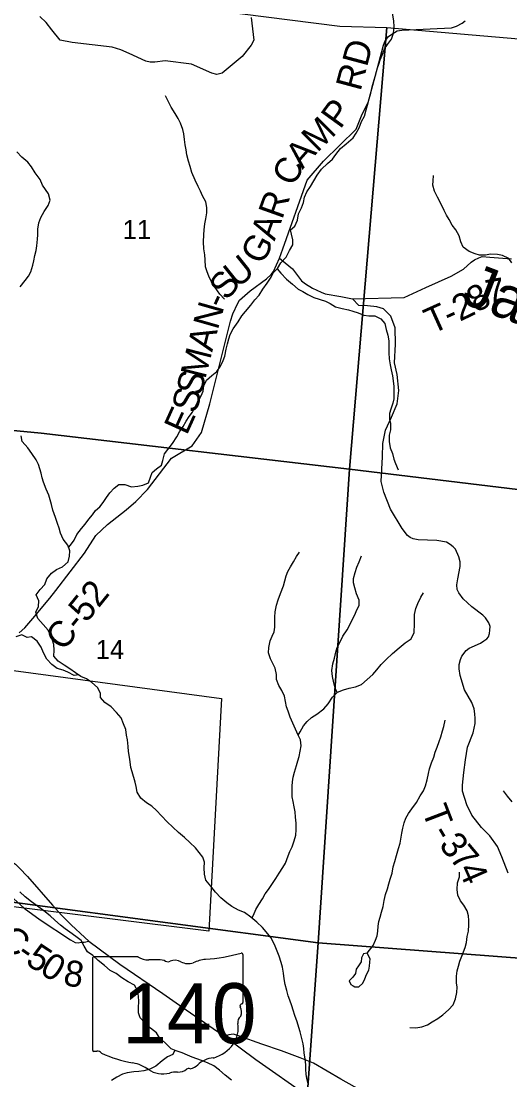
# Model space of a CAD drawing. Extents: x 1624196 to 2029251, y 146837 to 440034.
# Drawn here: x 1905640 to 1911289, y 293004 to 305256 of the extents above; entities that cross this region are included whole.
import ezdxf

# ---------------------------------------------------------------- set-up
doc = ezdxf.new("R2010")
doc.units = 0
for name, color, linetype in [('GM_X_City_Street', 7, 'Continuous'), ('GM_X_Corporation', 7, 'Continuous'), ('GM_X_County_Road', 7, 'Continuous'), ('GM_X_County_Road_Text', 7, 'Continuous'), ('GM_X_Minor_Lake', 7, 'Continuous'), ('GM_X_Minor_River', 7, 'Continuous'), ('GM_X_Minor_River_Text', 7, 'Continuous'), ('GM_X_Section', 7, 'Continuous'), ('GM_X_Section_Text', 7, 'Continuous'), ('GM_X_State_Location', 7, 'Continuous'), ('GM_X_State_Route', 7, 'Continuous'), ('GM_X_State_Shield', 7, 'Continuous'), ('GM_X_Township_Road', 7, 'Continuous'), ('GM_X_Township_Road_Text', 7, 'Continuous')]:
    doc.layers.add(name, color=color, linetype=linetype)

msp = doc.modelspace()

# ---------------------------------------------------------------- linework, layer by layer
at = {"layer": 'GM_X_City_Street'}
msp.add_lwpolyline([(1904579, 296001), (1904605, 295952), (1904938, 295654), (1905674, 294990)], dxfattribs=at)
at = {"layer": 'GM_X_Corporation'}
msp.add_lwpolyline([(1899870, 295463), (1899945, 297948), (1900148, 298626), (1899889, 298725), (1900329, 300928), (1905519, 300506), (1905346, 297767), (1907955, 297417), (1907811, 294723), (1904371, 295153), (1904285, 294176), (1903782, 294199), (1903804, 295030), (1903553, 295046), (1903553, 295203)], close=True, dxfattribs=at)
at = {"layer": 'GM_X_County_Road'}
for points in [[(1908300, 305298), (1908329, 305035), (1908300, 304977), (1908196, 304847), (1907964, 304652), (1907904, 304640), (1907844, 304652), (1907609, 304759), (1907306, 304797), (1907186, 304781), (1907130, 304783), (1907082, 304791), (1906890, 304880), (1906792, 304923), (1906693, 304955), (1906228, 305008), (1906092, 305036), (1905993, 305155), (1905929, 305241), (1905855, 305310)], [(1905618, 298178), (1905682, 298235), (1905775, 298342), (1905971, 298579), (1906042, 298667), (1906371, 299100), (1906504, 299303), (1906637, 299430), (1906855, 299601), (1906967, 299697), (1907100, 299835), (1907377, 300197), (1907617, 300341), (1907724, 300497), (1907822, 300827), (1908061, 301784), (1908088, 301870), (1908145, 301994), (1908166, 302028), (1908289, 302134), (1908477, 302274), (1908530, 302323), (1908558, 302358), (1908625, 302512), (1908665, 302620), (1908945, 303417), (1909135, 303636), (1909513, 304006), (1909584, 304178), (1909650, 304316), (1909707, 304514), (1909775, 304772), (1909830, 304979), (1909850, 305029), (1909888, 305077), (1909927, 305107), (1909989, 305143), (1910043, 305152), (1910616, 305180), (1910672, 305199), (1910738, 305234), (1910772, 305261)], [(1905674, 294990), (1905859, 294857), (1906211, 294624), (1906265, 294592), (1906298, 294588), (1906333, 294597), (1906367, 294596), (1906424, 294608)], [(1910201, 292285), (1910203, 292458), (1910187, 292531), (1910151, 292565), (1909957, 292668), (1909712, 292799), (1909337, 293010), (1909018, 293196), (1908864, 293259), (1908648, 293340), (1908423, 293417), (1908165, 293510), (1908094, 293532), (1908041, 293524), (1907991, 293509)]]:
    msp.add_lwpolyline(points, dxfattribs=at)
at = {"layer": 'GM_X_Minor_Lake'}
for points in [[(1909641, 294470), (1909597, 294461), (1909575, 294414), (1909571, 294368), (1909542, 294322), (1909514, 294286), (1909504, 294234), (1909476, 294192), (1909434, 294150), (1909452, 294108), (1909479, 294093)], [(1909479, 294093), (1909498, 294082), (1909544, 294080), (1909590, 294122), (1909614, 294174), (1909634, 294222), (1909660, 294274), (1909669, 294320), (1909671, 294364), (1909675, 294404), (1909641, 294470)]]:
    msp.add_lwpolyline(points, dxfattribs=at)
at = {"layer": 'GM_X_Minor_River'}
for points in [[(1909839, 304935), (1909875, 304985), (1909921, 305047), (1909943, 305118), (1909953, 305192), (1909948, 305256), (1909938, 305328), (1909932, 305378), (1909921, 305477)], [(1906188, 299165), (1906209, 299190), (1906254, 299250), (1906284, 299314), (1906338, 299384), (1906380, 299436), (1906424, 299492), (1906464, 299542), (1906498, 299592), (1906550, 299636), (1906588, 299686), (1906626, 299744), (1906666, 299797), (1906717, 299853), (1906769, 299895), (1906837, 299893), (1906915, 299868), (1906987, 299876), (1907047, 299886), (1907113, 299914), (1907137, 299980), (1907153, 300031), (1907203, 300073), (1907263, 300117), (1907277, 300171), (1907297, 300247), (1907334, 300297), (1907388, 300367), (1907438, 300447), (1907470, 300503), (1907514, 300565), (1907548, 300625), (1907582, 300679), (1907620, 300731), (1907648, 300784), (1907680, 300846), (1907721, 300920), (1907743, 300972), (1907751, 301036), (1907783, 301102), (1907843, 301156), (1907901, 301202), (1907945, 301264), (1907977, 301330), (1907993, 301380), (1908011, 301458), (1908026, 301521), (1908040, 301579), (1908058, 301631), (1908092, 301695), (1908148, 301775), (1908190, 301845), (1908234, 301897), (1908296, 301969), (1908342, 302031), (1908390, 302085), (1908435, 302153), (1908485, 302223), (1908529, 302292), (1908555, 302342), (1908605, 302392), (1908641, 302458), (1908703, 302526), (1908741, 302600), (1908781, 302666), (1908782, 302724), (1908764, 302790), (1908754, 302840), (1908804, 302882), (1908834, 302952), (1908846, 303027), (1908882, 303095), (1908904, 303157), (1908914, 303217), (1908942, 303281), (1908986, 303343), (1909025, 303407), (1909063, 303475), (1909111, 303541), (1909183, 303607), (1909241, 303659), (1909279, 303714), (1909331, 303782), (1909399, 303836), (1909477, 303904), (1909514, 303960), (1909548, 304022), (1909576, 304094), (1909608, 304156), (1909628, 304228), (1909644, 304284), (1909664, 304358), (1909684, 304423), (1909700, 304495), (1909721, 304575), (1909739, 304637), (1909757, 304705), (1909775, 304757), (1909791, 304809), (1909813, 304863), (1909839, 304935)], [(1907992, 302040), (1907936, 302098), (1907882, 302174), (1907840, 302240), (1907808, 302304), (1907789, 302356), (1907773, 302414), (1907767, 302493), (1907765, 302551), (1907753, 302621), (1907749, 302701), (1907751, 302783), (1907755, 302839), (1907763, 302911), (1907777, 302969), (1907785, 303038), (1907786, 303098), (1907774, 303166), (1907738, 303236), (1907712, 303290), (1907688, 303344), (1907652, 303416), (1907612, 303503), (1907594, 303575), (1907576, 303635), (1907554, 303707), (1907546, 303765), (1907538, 303825), (1907528, 303885), (1907519, 303951), (1907509, 304002), (1907481, 304074), (1907457, 304130), (1907419, 304188), (1907373, 304260), (1907339, 304328), (1907309, 304390)], [(1905629, 302180), (1905687, 302254), (1905725, 302306), (1905752, 302356), (1905776, 302430), (1905786, 302482), (1905798, 302544), (1905812, 302602), (1905822, 302657), (1905828, 302731), (1905832, 302781), (1905834, 302847), (1905846, 302921), (1905866, 302985), (1905905, 303053), (1905951, 303121), (1905975, 303185), (1905957, 303256), (1905921, 303306), (1905887, 303358), (1905859, 303424), (1905801, 303500), (1905759, 303570), (1905717, 303622), (1905649, 303683), (1905589, 303745)], [(1911314, 302460), (1911280, 302510), (1911206, 302544), (1911146, 302554), (1911068, 302558), (1911010, 302546), (1910940, 302548), (1910890, 302562), (1910818, 302590), (1910752, 302640), (1910724, 302702), (1910703, 302771), (1910665, 302841), (1910623, 302893), (1910587, 302959), (1910559, 303009), (1910529, 303063), (1910481, 303168), (1910453, 303220), (1910417, 303288), (1910399, 303356), (1910405, 303408), (1910407, 303468)], [(1908601, 302388), (1908643, 302340), (1908707, 302271), (1908777, 302211), (1908843, 302153), (1908895, 302127), (1908955, 302093), (1909023, 302059), (1909159, 302014), (1909213, 301990), (1909275, 301950), (1909351, 301932), (1909423, 301916), (1909475, 301900), (1909535, 301882), (1909603, 301854), (1909659, 301846), (1909729, 301846), (1909797, 301812), (1909845, 301757), (1909859, 301689), (1909879, 301621), (1909890, 301555), (1909890, 301417), (1909896, 301347), (1909908, 301277), (1909918, 301222), (1909934, 301150), (1909942, 301094), (1909948, 301026), (1909950, 300956), (1909948, 300886), (1909936, 300836), (1909913, 300766), (1909899, 300716), (1909899, 300651), (1909909, 300601), (1909911, 300527), (1909895, 300463), (1909893, 300391), (1909907, 300319), (1909933, 300251), (1909947, 300187), (1909967, 300136), (1909997, 300064)], [(1905894, 298274), (1905834, 298341), (1905808, 298415), (1905842, 298483), (1905844, 298549), (1905814, 298615), (1905859, 298679), (1905915, 298735), (1905937, 298801), (1905991, 298867), (1906049, 298911), (1906119, 298939), (1906183, 298998), (1906199, 299066), (1906201, 299126), (1906179, 299190), (1906127, 299260), (1906094, 299332), (1906078, 299390), (1906062, 299442), (1906036, 299513), (1906006, 299595), (1905992, 299661), (1905976, 299717), (1905960, 299771), (1905930, 299839), (1905898, 299921), (1905884, 299972), (1905870, 300026), (1905856, 300076), (1905839, 300126), (1905813, 300178), (1905765, 300254), (1905717, 300318), (1905651, 300390), (1905639, 300457)], [(1908308, 294875), (1908325, 294908), (1908355, 294974), (1908389, 295035), (1908429, 295097), (1908463, 295155), (1908499, 295207), (1908547, 295277), (1908583, 295333), (1908623, 295395), (1908666, 295461), (1908696, 295513), (1908728, 295595), (1908746, 295647), (1908772, 295701), (1908798, 295770), (1908814, 295834), (1908820, 295896), (1908820, 295976), (1908812, 296042), (1908807, 296106), (1908797, 296164), (1908783, 296226), (1908773, 296280), (1908775, 296345), (1908773, 296401), (1908777, 296453), (1908783, 296505), (1908799, 296563), (1908823, 296643), (1908839, 296695), (1908853, 296747), (1908865, 296809), (1908876, 296871), (1908870, 296940), (1908842, 296992), (1908810, 297062), (1908750, 297202), (1908726, 297270), (1908708, 297320), (1908696, 297384), (1908684, 297445), (1908654, 297509), (1908618, 297569), (1908592, 297637), (1908591, 297693), (1908575, 297769), (1908551, 297823), (1908521, 297876), (1908499, 297946), (1908505, 298008), (1908517, 298084), (1908543, 298138), (1908565, 298188), (1908573, 298242), (1908573, 298360), (1908576, 298420), (1908594, 298497), (1908612, 298557), (1908638, 298631), (1908672, 298721), (1908688, 298779), (1908702, 298837), (1908724, 298887), (1908754, 298941), (1908790, 298997), (1908823, 299061), (1908859, 299111)], [(1909293, 297488), (1909269, 297536), (1909255, 297598), (1909239, 297671), (1909233, 297743), (1909243, 297817), (1909261, 297883), (1909279, 297953), (1909295, 298009), (1909323, 298067), (1909360, 298137), (1909408, 298211), (1909438, 298261), (1909464, 298318), (1909498, 298386), (1909522, 298442), (1909546, 298492), (1909546, 298556), (1909518, 298630), (1909496, 298698), (1909482, 298756), (1909483, 298806), (1909503, 298876), (1909521, 298935), (1909549, 298999), (1909573, 299067)], [(1908842, 296991), (1908864, 297032), (1908904, 297102), (1908946, 297152), (1908996, 297196), (1909058, 297236), (1909138, 297298), (1909190, 297356), (1909239, 297432), (1909297, 297492), (1909365, 297518), (1909431, 297536), (1909507, 297552), (1909573, 297580), (1909641, 297638), (1909707, 297696), (1909751, 297750), (1909801, 297812), (1909861, 297868), (1909934, 297936), (1910010, 298005), (1910078, 298061), (1910148, 298109), (1910182, 298179), (1910186, 298283), (1910186, 298389), (1910204, 298457), (1910225, 298517), (1910259, 298589), (1910291, 298641)], [(1908962, 292948), (1908944, 293018), (1908934, 293071), (1908930, 293123), (1908931, 293177), (1908925, 293247), (1908913, 293311), (1908909, 293365), (1908899, 293419), (1908885, 293481), (1908867, 293558), (1908851, 293608), (1908831, 293676), (1908805, 293750), (1908785, 293812), (1908769, 293862), (1908747, 293926), (1908728, 293978), (1908712, 294039), (1908694, 294107), (1908680, 294171), (1908672, 294239), (1908660, 294309), (1908646, 294361), (1908622, 294437), (1908592, 294513), (1908570, 294570), (1908528, 294652), (1908474, 294716), (1908430, 294768), (1908363, 294830), (1908295, 294886), (1908221, 294939), (1908153, 294969), (1908077, 295011), (1908017, 295051), (1907949, 295111), (1907887, 295175), (1907833, 295245), (1907775, 295314), (1907759, 295386), (1907757, 295456), (1907759, 295522), (1907739, 295580), (1907699, 295636), (1907657, 295688), (1907591, 295751), (1907529, 295807), (1907460, 295865), (1907392, 295927), (1907328, 295991), (1907264, 296061), (1907206, 296120), (1907150, 296172), (1907088, 296210), (1907024, 296262), (1906982, 296332), (1906968, 296400), (1906958, 296450), (1906922, 296567), (1906908, 296619), (1906902, 296685), (1906894, 296737), (1906882, 296803), (1906879, 296863), (1906869, 296939), (1906859, 296991), (1906851, 297059), (1906823, 297124), (1906795, 297194), (1906743, 297256), (1906681, 297320), (1906607, 297370), (1906559, 297428), (1906559, 297478), (1906521, 297543), (1906457, 297601), (1906397, 297643), (1906331, 297673), (1906267, 297713), (1906203, 297759), (1906137, 297801), (1906066, 297850), (1906018, 297908), (1906022, 297976), (1906016, 298042), (1906002, 298092), (1905984, 298142), (1905954, 298206), (1905894, 298274)], [(1906305, 297690), (1906251, 297685), (1906181, 297723), (1906125, 297745), (1906057, 297765), (1905993, 297810), (1905935, 297874), (1905898, 297944), (1905872, 298012), (1905826, 298080), (1905760, 298132), (1905710, 298122), (1905646, 298154), (1905580, 298130)], [(1909639, 294470), (1909709, 294559), (1909737, 294619), (1909757, 294671), (1909765, 294725), (1909769, 294783), (1909777, 294835), (1909791, 294885), (1909805, 294943), (1909824, 295011), (1909838, 295081), (1909854, 295150), (1909874, 295216), (1909892, 295274), (1909908, 295326), (1909928, 295394), (1909940, 295470), (1909960, 295532), (1909980, 295600), (1910003, 295680), (1910021, 295742), (1910041, 295859), (1910053, 295917), (1910067, 295979), (1910089, 296031), (1910117, 296087), (1910157, 296141), (1910209, 296215), (1910255, 296291), (1910290, 296349), (1910316, 296407), (1910334, 296476), (1910348, 296548), (1910362, 296604), (1910386, 296674), (1910410, 296738), (1910426, 296796), (1910448, 296852), (1910472, 296918), (1910491, 296974), (1910511, 297044), (1910527, 297094), (1910543, 297165)], [(1911318, 296220), (1911262, 296288), (1911218, 296349)], [(1910132, 293609), (1910204, 293604), (1910272, 293618), (1910338, 293642), (1910392, 293674), (1910458, 293714), (1910516, 293756), (1910582, 293813), (1910634, 293871), (1910662, 293941), (1910677, 294013), (1910679, 294077), (1910673, 294127), (1910673, 294205), (1910681, 294265), (1910697, 294321), (1910713, 294377), (1910743, 294454), (1910775, 294536), (1910787, 294594), (1910798, 294662), (1910810, 294724), (1910814, 294796), (1910816, 294848), (1910810, 294902), (1910798, 294960), (1910758, 295025), (1910720, 295075), (1910690, 295141), (1910680, 295207), (1910686, 295285), (1910706, 295353), (1910707, 295407)], [(1907724, 293228), (1907670, 293246), (1907616, 293268), (1907564, 293290), (1907502, 293316), (1907434, 293338), (1907374, 293362), (1907304, 293431), (1907240, 293491), (1907204, 293547), (1907136, 293601), (1907068, 293665), (1907016, 293723), (1906996, 293780), (1906996, 293838), (1907001, 293916), (1906995, 293968), (1906989, 294032), (1906949, 294098), (1906879, 294140), (1906805, 294184), (1906739, 294233), (1906669, 294271), (1906605, 294329), (1906531, 294385), (1906469, 294441), (1906407, 294485), (1906369, 294551), (1906333, 294618), (1906273, 294664), (1906201, 294714), (1906149, 294752), (1906095, 294792), (1906031, 294850), (1905977, 294900), (1905901, 294959), (1905827, 295015), (1905760, 295063), (1905686, 295121), (1905626, 295181)], [(1907415, 293346), (1907392, 293298), (1907330, 293272), (1907270, 293224), (1907198, 293164), (1907128, 293128), (1907058, 293108), (1906999, 293100), (1906941, 293096), (1906865, 293086), (1906813, 293068), (1906745, 293036), (1906683, 292996)], [(1908072, 293001), (1908000, 293057), (1907934, 293116), (1907866, 293166), (1907796, 293200), (1907724, 293228)]]:
    msp.add_lwpolyline(points, dxfattribs=at)
at = {"layer": 'GM_X_Section'}
for points in [[(1904458, 305613), (1907042, 305488), (1909324, 305199), (1909866, 305182), (1909438, 300072), (1905872, 300488), (1904178, 300649)], [(1909866, 305182), (1915118, 304731), (1914731, 299430), (1909438, 300072)], [(1909438, 300072), (1909074, 294591), (1903855, 295283), (1904178, 300649), (1905872, 300488)], [(1914731, 299430), (1914386, 294186), (1909074, 294591), (1909438, 300072)], [(1903855, 295283), (1909074, 294591), (1908687, 289197), (1903489, 289447)], [(1909074, 294591), (1914386, 294186), (1914339, 293518), (1913971, 288922), (1908687, 289197)]]:
    msp.add_lwpolyline(points, close=True, dxfattribs=at)
at = {"layer": 'GM_X_State_Route'}
msp.add_lwpolyline([(1904763, 295909), (1904980, 295802), (1905267, 295673), (1905404, 295611), (1905453, 295582), (1905527, 295532), (1905573, 295498), (1905620, 295453), (1905714, 295357), (1906003, 295025), (1906110, 294907), (1906218, 294796), (1906376, 294650), (1906424, 294608), (1906781, 294344), (1907278, 294003), (1907549, 293815), (1907859, 293597), (1907991, 293509), (1908355, 293241), (1908957, 292816)], dxfattribs=at)
at = {"layer": 'GM_X_State_Shield'}
for p, q in [((1906464, 294408), (1906464, 293352)), ((1906991, 294427), (1906481, 294427)), ((1908205, 293900), (1908205, 294453)), ((1908204, 293900), (1908205, 293900))]:
    msp.add_line(p, q, dxfattribs=at)
for centre, major_axis, start_param, end_param in [((1906484, 294411), (20.2, 0), 1.712693, 3.28349), ((1907112, 294549), (196, 0), 4.042523, 4.731795), ((1907585, 295867), (1845, 0), 4.814394, 5.042369), ((1908185, 294455), (19.4, 0), 6.141152, 7.989035), ((1907177, 293833), (702, 0), 1.404758, 1.657858), ((1907337, 294416), (56.4, 0), 3.836095, 5.185415), ((1907419, 294294), (117, 0), 0.950623, 2.079405), ((1907571, 294462), (141, 0), 4.081561, 5.145723), ((1907820, 294104), (371, 0), 1.699011, 2.107814), ((1908200, 293859), (30, 0), 1.883978, 3.671073), ((1908009, 293790), (180, 0), 5.934695, 6.695948), ((1908184, 293898), (20.7, 0), 5.05454, 6.418171), ((1908274, 293669), (131, 0), 2.387724, 3.262537), ((1907688, 293598), (462, 0), 5.101752, 6.440018), ((1906484, 293349), (20.3, 0), 3.00124, 4.508301), ((1906488, 293458), (155, 0), 4.665946, 4.897461), ((1906519, 293291), (56, 0), 0.519207, 1.627899), ((1907226, 294240), (1333, 0), 4.195997, 4.488961), ((1906829, 292877), (417, 0), 0.823519, 1.323587), ((1907562, 293249), (149, 0), 4.937069, 5.64225), ((1907883, 293055), (253, 0), 1.647645, 2.488434), ((1907280, 293286), (265, 0), 4.026481, 4.996735), ((1907432, 292920), (217, 0), 1.495662, 1.94098), ((1907452, 293206), (141, 0), 4.691044, 5.507374), ((1907579, 293104), (39.7, 0), 1.147584, 2.315152)]:
    msp.add_ellipse(centre, major_axis=major_axis, ratio=0.8, start_param=start_param, end_param=end_param, dxfattribs=at)
at = {"layer": 'GM_X_Township_Road'}
for points in [[(1908625, 302512), (1908694, 302460), (1908778, 302390), (1908881, 302252), (1908926, 302216), (1909008, 302167), (1909107, 302118), (1909153, 302099), (1909337, 302069), (1909472, 302043), (1910070, 302058), (1910320, 302174), (1910613, 302304), (1910756, 302386), (1910842, 302466), (1910882, 302492), (1910930, 302517), (1910971, 302532), (1911059, 302526), (1911310, 302506)], [(1911269, 295396), (1911198, 295583), (1911147, 295704), (1911057, 295827), (1910961, 295924), (1910851, 296066), (1910792, 296185), (1910742, 296344), (1910742, 296416), (1910757, 296559), (1910776, 296708), (1910802, 296855), (1910864, 297019), (1910890, 297126), (1910889, 297187), (1910884, 297240), (1910877, 297296), (1910850, 297372), (1910766, 297516), (1910716, 297683), (1910705, 297760), (1910705, 297809), (1910719, 297870), (1910734, 297906), (1910785, 297973), (1910818, 297999), (1910949, 298056), (1910990, 298084), (1911022, 298109), (1911042, 298131), (1911054, 298169), (1911059, 298208), (1911061, 298250), (1911047, 298291), (1911031, 298316), (1911008, 298350), (1910977, 298382), (1910851, 298479), (1910750, 298569), (1910700, 298639), (1910680, 298677), (1910677, 298733), (1910687, 298802), (1910717, 298945), (1910714, 299000), (1910702, 299055), (1910662, 299144), (1910636, 299174), (1910601, 299200), (1910556, 299226), (1910447, 299245), (1910231, 299252), (1910174, 299265), (1910139, 299280), (1910107, 299305), (1910045, 299385), (1909910, 299607), (1909834, 299803), (1909801, 299927), (1909819, 300212), (1909823, 300369), (1909851, 300524), (1909920, 300672), (1909986, 300826), (1910008, 300983), (1909988, 301167), (1909958, 301301), (1909967, 301516), (1909965, 301708), (1909915, 301843), (1909831, 301927), (1909754, 301951), (1909644, 301961), (1909543, 301966), (1909472, 302043)]]:
    msp.add_lwpolyline(points, dxfattribs=at)

# ---------------------------------------------------------------- texts
at = {"layer": 'GM_X_County_Road_Text'}
for s, rotation, p in [('RD', 75.0037, (1909562, 304436)), ('P', 54.1097, (1909329, 303997)), ('M', 44.8016, (1909063, 303727)), ('A', 48.5903, (1908892, 303533)), ('C', 62.8624, (1908791, 303330)), ('R', 70.2863, (1908657, 302952)), ('A', 70.7925, (1908570, 302704)), ('G', 61.9725, (1908426, 302424)), ('U', 38.6348, (1908135, 302158)), ('S', 51.3328, (1908021, 302012)), ('N', 74.1497, (1907912, 301674)), ('-', 65.516, (1907980, 301916)), ('A', 75.7561, (1907848, 301420)), ('M', 75.774, (1907768, 301104)), ('S', 75.5351, (1907717, 300907)), ('S', 75.0352, (1907664, 300709)), ('E', 65.7181, (1907554, 300454)), ('C-52', 51.0296, (1906128, 297954)), ('C', 323.5204, (1905363, 294578)), ('5', 326.4893, (1905677, 294352)), ('-', 325.6003, (1905571, 294424)), ('0', 328.2461, (1905840, 294244)), ('8', 350.5798, (1906116, 294103))]:
    msp.add_text(s, height=300, rotation=rotation, dxfattribs=at).set_placement(p)
at = {"layer": 'GM_X_Minor_River_Text'}
msp.add_text('Jackson', height=500, rotation=339.0021, dxfattribs=at).set_placement((1910714, 302003))
at = {"layer": 'GM_X_Section_Text'}
for s, p in [('11', (1906814, 302734)), ('14', (1906502, 297874))]:
    msp.add_text(s, height=221, rotation=0, dxfattribs=at).set_placement(p)
at = {"layer": 'GM_X_State_Location'}
for s in ['s', 'r']:
    msp.add_text(s, height=1, dxfattribs=at).set_placement((1907315, 293810))
msp.add_text('140', height=1, rotation=0, dxfattribs=at).set_placement((1906962, 293737))
at = {"layer": 'GM_X_State_Shield'}
msp.add_text('140', height=696.1, dxfattribs=at).set_placement((1906808, 293426))
at = {"layer": 'GM_X_Township_Road_Text'}
for s, rotation, p in [('7', 10.2495, (1911038, 301959)), ('8', 31.6619, (1910908, 301873)), ('T', 24.2492, (1910388, 301630)), ('2', 25.6561, (1910712, 301776)), ('-', 24.491, (1910593, 301722)), ('T', 290.9674, (1910269, 296121)), ('-', 300.6019, (1910373, 295862)), ('3', 308.3824, (1910461, 295719)), ('7', 309.961, (1910581, 295567)), ('4', 293.7036, (1910688, 295445))]:
    msp.add_text(s, height=300, rotation=rotation, dxfattribs=at).set_placement(p)

doc.saveas('drawing.dxf')
